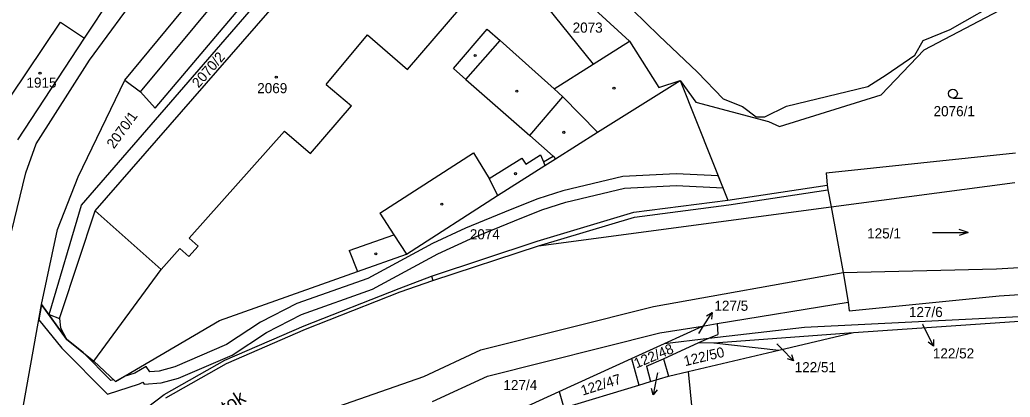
# Model space of a CAD drawing. Extents: x -785744 to -782822, y -1067550 to -1063910.
# Drawn here: x -783471.6 to -783304.9, y -1064902.2 to -1064838.6 of the extents above; entities that cross this region are included whole.
import ezdxf

# ---------------------------------------------------------------- set-up
doc = ezdxf.new("R2010")
doc.units = 0
for name, color, linetype in [('Hranice parcel', 7, 'Continuous'), ('Parcelní čísla', 7, 'Continuous'), ('Pop_ČP_popisy', 7, 'Continuous'), ('Vnitřní kresba', 7, 'Continuous'), ('Věcná břemena k části', 7, 'Continuous'), ('Značky budov', 7, 'Continuous'), ('Značky kultur', 7, 'Continuous')]:
    doc.layers.add(name, color=color, linetype=linetype)

msp = doc.modelspace()

# ---------------------------------------------------------------- linework, layer by layer
at = {"layer": 'Hranice parcel'}
for p, q in [((-783372.01, -1064833.44), (-783364.04, -1064841.25)), ((-783314.96, -1064840.26), (-783304.91, -1064834.5)), ((-783319.53, -1064842.07), (-783314.96, -1064840.26)), ((-783364.04, -1064841.25), (-783357.52, -1064847.42)), ((-783320.94, -1064844.58), (-783319.53, -1064842.07)), ((-783325.75, -1064847.88), (-783320.94, -1064844.58)), ((-783357.52, -1064847.42), (-783353.19, -1064851.92)), ((-783328.86, -1064849.86), (-783325.75, -1064847.88)), ((-783342.54, -1064853.15), (-783328.86, -1064849.86)), ((-783353.19, -1064851.92), (-783349.93, -1064853.22)), ((-783349.93, -1064853.22), (-783347.61, -1064854.98)), ((-783346.18, -1064854.97), (-783342.54, -1064853.15)), ((-783347.61, -1064854.98), (-783346.18, -1064854.97))]:
    msp.add_line(p, q, dxfattribs=at)
for points in [[(-783448.79, -1064853.49), (-783417.8, -1064816.8)], [(-783461.16, -1064869.86), (-783417.18, -1064818.99)], [(-783458.89, -1064870.77), (-783415.27, -1064820.68)], [(-783392.46, -1064820.64), (-783368.94, -1064842.22)], [(-783453.88, -1064848.76), (-783435.82, -1064826.87)], [(-783319.38, -1064843.66), (-783297.44, -1064832.08)], [(-783385.6, -1064832.92), (-783375.04, -1064846.09)], [(-783460.7, -1064841.72), (-783456.16, -1064834.79)], [(-783475.98, -1064855.72), (-783464.73, -1064839)], [(-783464.73, -1064839), (-783460.7, -1064841.72)], [(-783471.91, -1064858.83), (-783460.7, -1064841.72)], [(-783375.04, -1064846.09), (-783368.94, -1064842.22)], [(-783368.94, -1064842.22), (-783364, -1064850.02)], [(-783326.57, -1064851.27), (-783319.38, -1064843.66)], [(-783461.77, -1064865.05), (-783453.88, -1064848.76)], [(-783453.88, -1064848.76), (-783451.28, -1064850.75)], [(-783374.34, -1064857.56), (-783360.4, -1064848.81)], [(-783364, -1064850.02), (-783360.4, -1064848.81)], [(-783360.4, -1064848.81), (-783357.76, -1064852.46)], [(-783360.4, -1064848.81), (-783352.38, -1064869)], [(-783451.28, -1064850.75), (-783448.79, -1064853.49)], [(-783357.76, -1064852.46), (-783345.55, -1064855.72)], [(-783343.73, -1064856.59), (-783326.57, -1064851.27)], [(-783345.55, -1064855.72), (-783343.73, -1064856.59)], [(-783381.42, -1064862.01), (-783374.34, -1064857.56)], [(-783383.2, -1064863.13), (-783381.42, -1064862.01)], [(-783335.87, -1064864.4), (-783303.98, -1064861.03)], [(-783391.14, -1064868.23), (-783383.2, -1064863.13)], [(-783465.25, -1064873.91), (-783461.77, -1064865.05)], [(-783335.87, -1064864.4), (-783335.67, -1064866.45)], [(-783352.38, -1064869), (-783335.67, -1064866.45)], [(-783335.01, -1064870.13), (-783304.09, -1064866.02)], [(-783406.49, -1064878.08), (-783391.14, -1064868.23)], [(-783368.2, -1064871.03), (-783352.38, -1064869)], [(-783466.61, -1064888.26), (-783461.16, -1064869.86)], [(-783464.59, -1064888.07), (-783458.89, -1064870.77)], [(-783384.26, -1064876.67), (-783335.01, -1064870.13)], [(-783384.5, -1064875.9), (-783368.2, -1064871.03)], [(-783467.9, -1064886.57), (-783465.25, -1064873.91)], [(-783402.29, -1064881.78), (-783384.5, -1064875.9)], [(-783402.03, -1064882.54), (-783384.26, -1064876.67)], [(-783414.73, -1064881.01), (-783406.49, -1064878.08)], [(-783332.97, -1064881.2), (-783307.17, -1064880.57)], [(-783307.17, -1064880.57), (-783287.03, -1064879.4)], [(-783437.94, -1064889.26), (-783414.73, -1064881.01)], [(-783407.72, -1064883.89), (-783402.29, -1064881.78)], [(-783402.29, -1064881.78), (-783402.03, -1064882.54)], [(-783364.93, -1064886.92), (-783332.97, -1064881.2)], [(-783423.7, -1064890.15), (-783407.72, -1064883.89)], [(-783306.72, -1064885.08), (-783287.64, -1064883.89)], [(-783332, -1064887.64), (-783306.72, -1064885.08)], [(-783471.49, -1064906.69), (-783467.9, -1064886.57)], [(-783467.9, -1064886.57), (-783463.71, -1064892.42)], [(-783393.97, -1064894.19), (-783364.93, -1064886.92)], [(-783354.2, -1064889.78), (-783332.16, -1064886.15)], [(-783339.48, -1064890.4), (-783284.2, -1064887.63)], [(-783332.16, -1064886.15), (-783332, -1064887.64)], [(-783466.61, -1064888.26), (-783464.87, -1064888.91)], [(-783464.87, -1064888.91), (-783464.59, -1064888.07)], [(-783464.87, -1064888.91), (-783464.71, -1064890.5)], [(-783455.45, -1064899.52), (-783437.94, -1064889.26)], [(-783331.24, -1064891.31), (-783281.17, -1064887.87)], [(-783464.71, -1064890.5), (-783463.71, -1064892.42)], [(-783437.08, -1064895.97), (-783423.7, -1064890.15)], [(-783363.82, -1064891.36), (-783356.67, -1064890.19)], [(-783363.06, -1064893.11), (-783356.67, -1064890.19)], [(-783356.67, -1064890.19), (-783354.2, -1064889.78)], [(-783355.58, -1064892.25), (-783339.48, -1064890.4)], [(-783354.2, -1064889.78), (-783354.08, -1064891.62)], [(-783463.71, -1064892.42), (-783459.11, -1064896.13)], [(-783392.86, -1064898.63), (-783363.82, -1064891.36)], [(-783363.06, -1064893.11), (-783355.58, -1064892.25)], [(-783357.29, -1064892.97), (-783355.58, -1064892.25)], [(-783355.58, -1064892.25), (-783354.08, -1064891.62)], [(-783354.76, -1064893.04), (-783331.24, -1064891.31)], [(-783343.83, -1064894.26), (-783331.24, -1064891.31)], [(-783403.59, -1064898.67), (-783393.97, -1064894.19)], [(-783368.63, -1064895.66), (-783363.06, -1064893.11)], [(-783363.23, -1064895.71), (-783357.29, -1064892.97)], [(-783359.07, -1064897.84), (-783343.83, -1064894.26)], [(-783357.29, -1064892.97), (-783354.76, -1064893.04)], [(-783354.76, -1064893.04), (-783343.83, -1064894.26)], [(-783447.3, -1064901.74), (-783437.08, -1064895.97)], [(-783380.77, -1064901.21), (-783368.63, -1064895.66)], [(-783368.63, -1064895.66), (-783367.37, -1064900.13)], [(-783366.1, -1064896.94), (-783363.23, -1064895.71)], [(-783363.23, -1064895.71), (-783362.4, -1064898.62)], [(-783459.11, -1064896.13), (-783455.45, -1064899.52)], [(-783366.1, -1064896.94), (-783365.39, -1064899.53)], [(-783418.04, -1064903.77), (-783403.59, -1064898.67)], [(-783402.1, -1064902.9), (-783392.86, -1064898.63)], [(-783365.39, -1064899.53), (-783362.4, -1064898.62)], [(-783362.4, -1064898.62), (-783359.07, -1064897.84)], [(-783359.07, -1064897.84), (-783357.81, -1064910.97)], [(-783380.01, -1064903.96), (-783367.37, -1064900.13)], [(-783367.37, -1064900.13), (-783365.39, -1064899.53)], [(-783469.27, -1064918.46), (-783447.3, -1064901.74)], [(-783400.04, -1064910.03), (-783380.77, -1064901.21)], [(-783380.77, -1064901.21), (-783380.01, -1064903.96)]]:
    msp.add_lwpolyline(points, dxfattribs=at)
at = {"layer": 'Pop_ČP_popisy'}
for p, q in [((-783356.66, -1064890.45), (-783355.05, -1064887.92)), ((-783319.12, -1064890.92), (-783317.79, -1064893.61)), ((-783343.44, -1064893.94), (-783341.32, -1064896.06)), ((-783364.38, -1064898.86), (-783364.98, -1064901.8))]:
    msp.add_line(p, q, dxfattribs=at)
for points in [[(-783356.01, -1064888.5), (-783355.05, -1064887.92), (-783355.16, -1064889.03)], [(-783357.29, -1064891.43), (-783356.66, -1064890.45)], [(-783319.62, -1064889.9), (-783319.12, -1064890.92)], [(-783317.79, -1064892.49), (-783317.79, -1064893.61), (-783318.68, -1064892.93)], [(-783344.17, -1064893.21), (-783343.44, -1064893.94)], [(-783341.67, -1064895), (-783341.32, -1064896.06), (-783342.38, -1064895.71)], [(-783364.22, -1064898.09), (-783364.38, -1064898.86)], [(-783364.29, -1064900.92), (-783364.98, -1064901.8), (-783365.27, -1064900.72)]]:
    msp.add_lwpolyline(points, dxfattribs=at)
at = {"layer": 'Vnitřní kresba'}
for points in [[(-783451.28, -1064850.75), (-783432.99, -1064828.7)], [(-783459.83, -1064845.42), (-783450.9, -1064833.2)], [(-783406.3, -1064847), (-783397.33, -1064836.53)], [(-783398.57, -1064846.83), (-783392.89, -1064840.19)], [(-783392.89, -1064840.19), (-783390.74, -1064842.11)], [(-783420.03, -1064849.51), (-783413.04, -1064841.14)], [(-783413.04, -1064841.14), (-783406.3, -1064847)], [(-783396.49, -1064848.65), (-783390.74, -1064842.11)], [(-783390.74, -1064842.11), (-783381.62, -1064850.26)], [(-783468.83, -1064859.49), (-783459.83, -1064845.42)], [(-783398.57, -1064846.83), (-783396.49, -1064848.65)], [(-783381.62, -1064850.26), (-783375.04, -1064846.09)], [(-783396.49, -1064848.65), (-783385.75, -1064858.12)], [(-783420.03, -1064849.51), (-783415.73, -1064853.11)], [(-783381.62, -1064850.26), (-783380.15, -1064851.57)], [(-783385.75, -1064858.12), (-783380.15, -1064851.57)], [(-783380.15, -1064851.57), (-783374.34, -1064857.56)], [(-783422.67, -1064861.15), (-783415.73, -1064853.11)], [(-783443.08, -1064875.37), (-783427.04, -1064857.37)], [(-783427.04, -1064857.37), (-783422.67, -1064861.15)], [(-783385.75, -1064858.12), (-783381.79, -1064861.6)], [(-783470.55, -1064864.36), (-783468.83, -1064859.49)], [(-783410.95, -1064871.18), (-783395.23, -1064861.02)], [(-783395.23, -1064861.02), (-783392.56, -1064865.33)], [(-783392.56, -1064865.33), (-783387.05, -1064861.93)], [(-783387.05, -1064861.93), (-783386.38, -1064862.95)], [(-783386.38, -1064862.95), (-783383.92, -1064861.34)], [(-783383.92, -1064861.34), (-783383.43, -1064862.54)], [(-783383.43, -1064862.54), (-783381.79, -1064861.6)], [(-783383.43, -1064862.54), (-783383.2, -1064863.13)], [(-783381.79, -1064861.6), (-783381.42, -1064862.01)], [(-783472.96, -1064874.3), (-783470.55, -1064864.36)], [(-783392.56, -1064865.33), (-783391.14, -1064868.23)], [(-783352.25, -1064869.78), (-783335.55, -1064867.23)], [(-783335.67, -1064866.45), (-783335.55, -1064867.23)], [(-783335.55, -1064867.23), (-783335.01, -1064870.13)], [(-783458.89, -1064870.77), (-783447.79, -1064880.65)], [(-783368.09, -1064871.83), (-783352.25, -1064869.78)], [(-783335.01, -1064870.13), (-783332.97, -1064881.2)], [(-783410.95, -1064871.18), (-783408.61, -1064874.84)], [(-783384.26, -1064876.67), (-783368.09, -1064871.83)], [(-783443.08, -1064875.37), (-783441.55, -1064876.73)], [(-783416.14, -1064877.45), (-783408.61, -1064874.84)], [(-783408.61, -1064874.84), (-783406.49, -1064878.08)], [(-783447.79, -1064880.65), (-783444.63, -1064877.11)], [(-783444.63, -1064877.11), (-783443.1, -1064878.47)], [(-783443.1, -1064878.47), (-783441.55, -1064876.73)], [(-783416.14, -1064877.45), (-783414.73, -1064881.01)], [(-783459.11, -1064896.13), (-783447.79, -1064880.65)], [(-783407.53, -1064884.46), (-783402.03, -1064882.54)], [(-783332.97, -1064881.2), (-783332.16, -1064886.15)], [(-783423.48, -1064890.72), (-783407.53, -1064884.46)], [(-783436.79, -1064896.5), (-783423.48, -1064890.72)], [(-783447.01, -1064902.27), (-783436.79, -1064896.5)]]:
    msp.add_lwpolyline(points, dxfattribs=at)
at = {"layer": 'Věcná břemena k části'}
for p, q in [((-783370.05, -1064865.01), (-783380.18, -1064867.42)), ((-783361.12, -1064864.54), (-783370.05, -1064865.01)), ((-783354.02, -1064864.87), (-783361.12, -1064864.54)), ((-783353.21, -1064866.91), (-783354.02, -1064864.87)), ((-783380.18, -1064867.42), (-783384.39, -1064868.76)), ((-783379.64, -1064869.34), (-783369.77, -1064866.99)), ((-783369.77, -1064866.99), (-783361.12, -1064866.54)), ((-783361.12, -1064866.54), (-783353.21, -1064866.91)), ((-783384.39, -1064868.76), (-783389.04, -1064870.62)), ((-783389.04, -1064870.62), (-783396.54, -1064873.68)), ((-783388.3, -1064872.48), (-783383.71, -1064870.64)), ((-783383.71, -1064870.64), (-783379.64, -1064869.34)), ((-783395.74, -1064875.52), (-783388.3, -1064872.48)), ((-783396.54, -1064873.68), (-783402.11, -1064876.27)), ((-783401.21, -1064878.05), (-783395.74, -1064875.52)), ((-783402.11, -1064876.27), (-783412.99, -1064882.17)), ((-783412.19, -1064884.01), (-783401.21, -1064878.05)), ((-783412.99, -1064882.17), (-783424.96, -1064886.39)), ((-783424.14, -1064888.23), (-783412.19, -1064884.01)), ((-783467.9, -1064886.57), (-783468.36, -1064889.17)), ((-783463.71, -1064892.42), (-783467.9, -1064886.57)), ((-783424.96, -1064886.39), (-783431.07, -1064889.55)), ((-783468.36, -1064889.17), (-783464.49, -1064893.91)), ((-783430.05, -1064891.27), (-783424.14, -1064888.23)), ((-783431.07, -1064889.55), (-783436.78, -1064893.33)), ((-783460.92, -1064894.67), (-783463.71, -1064892.42)), ((-783435.82, -1064895.09), (-783430.05, -1064891.27)), ((-783464.49, -1064893.91), (-783456.79, -1064901.67)), ((-783436.78, -1064893.33), (-783445.5, -1064897.08)), ((-783456.23, -1064899.39), (-783460.92, -1064894.67)), ((-783444.84, -1064898.98), (-783435.82, -1064895.09)), ((-783450.33, -1064896.99), (-783452.23, -1064898.11)), ((-783449.68, -1064897.9), (-783450.33, -1064896.99)), ((-783445.5, -1064897.08), (-783448.14, -1064897.8)), ((-783455.75, -1064899.24), (-783456.23, -1064899.39)), ((-783452.23, -1064898.11), (-783454.03, -1064898.69)), ((-783448.14, -1064897.8), (-783449.68, -1064897.9)), ((-783447.8, -1064899.78), (-783444.84, -1064898.98)), ((-783456.79, -1064901.67), (-783451.41, -1064899.95)), ((-783451.41, -1064899.95), (-783450.89, -1064899.65)), ((-783450.89, -1064899.65), (-783450.66, -1064899.98)), ((-783450.66, -1064899.98), (-783447.8, -1064899.78))]:
    msp.add_line(p, q, dxfattribs=at)
msp.add_lwpolyline([(-783454.03, -1064898.69), (-783455.45, -1064899.52), (-783455.75, -1064899.24)], dxfattribs=at)
at = {"layer": 'Značky budov'}
for centre in [(-783394.94, -1064844.61), (-783468.17, -1064847.6), (-783428.4, -1064848.28), (-783387.91, -1064850.62), (-783371.56, -1064850.14), (-783380.01, -1064857.57), (-783388.15, -1064864.53), (-783400.55, -1064869.67), (-783411.66, -1064878.02)]:
    msp.add_circle(centre, 0.175, dxfattribs=at)
at = {"layer": 'Značky kultur'}
msp.add_line((-783314.52, -1064851.8), (-783312.92, -1064851.8), dxfattribs=at)
for points in [[(-783317.95, -1064874.44), (-783311.95, -1064874.44), (-783313.45, -1064873.94)], [(-783311.95, -1064874.44), (-783313.45, -1064874.94)]]:
    msp.add_lwpolyline(points, dxfattribs=at)
msp.add_circle((-783314.52, -1064851.05), 0.75, dxfattribs=at)

# ---------------------------------------------------------------- texts
at = {"layer": 'Parcelní čísla'}
for s, height, p in [('2073', 1.7, (-783378.52, -1064840.77)), ('1915', 1.7, (-783470.45, -1064850.04)), ('2069', 1.7, (-783431.61, -1064850.97)), ('2076/1', 1.7, (-783317.77, -1064854.85)), ('2074', 1.7, (-783395.83, -1064875.59)), ('127/6', 1.7, (-783321.92, -1064888.68)), ('122/52', 0.1, (-783319.62, -1064889.9)), ('127/5', 0.1, (-783357.29, -1064891.43)), ('122/51', 0.1, (-783344.17, -1064893.21)), ('127/4', 1.7, (-783390.17, -1064900.99)), ('122/49', 0.1, (-783364.22, -1064898.09))]:
    msp.add_text(s, height=height, dxfattribs=at).set_placement(p)
for s, rotation, p in [('2070/2', 48.8902, (-783441.48, -1064850.19)), ('2070/1', 54.2345, (-783455.72, -1064860.45)), ('122/48', 22.7761, (-783367.77, -1064897.35)), ('122/50', 13.6052, (-783359.6, -1064896.97)), ('122/47', 17.5872, (-783376.83, -1064901.93))]:
    msp.add_text(s, height=1.7, rotation=rotation, dxfattribs=at).set_placement(p)
at = {"layer": 'Pop_ČP_popisy'}
for s, p in [('125/1', (-783328.95, -1064875.44)), ('127/5', (-783354.66, -1064887.63)), ('122/52', (-783317.89, -1064895.65)), ('122/51', (-783341.15, -1064897.98))]:
    msp.add_text(s, height=1.7, dxfattribs=at).set_placement(p)
msp.add_text('Červený potok', height=2.3, rotation=32.5878, dxfattribs=at).set_placement((-783450.05, -1064913.51))

doc.saveas('drawing.dxf')
